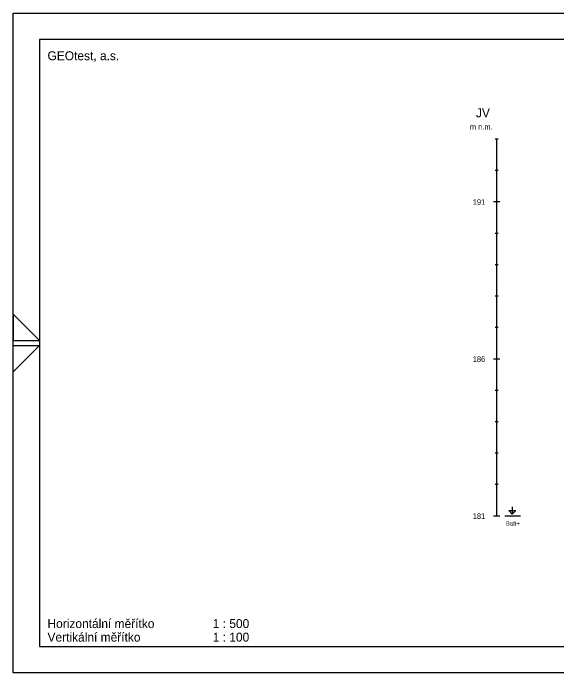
# Model space of a CAD drawing. Extents: x 3042 to 4120, y 576 to 2694.
# Drawn here: x 3699 to 3785.5, y 2184.6 to 2289.6 of the extents above; entities that cross this region are included whole.
import ezdxf

# ---------------------------------------------------------------- set-up
doc = ezdxf.new("R2010")
doc.units = 0
for name, color, linetype in [('1', 7, 'Continuous'), ('19', 7, 'Continuous'), ('2', 7, 'Continuous'), ('20', 7, 'Continuous'), ('21', 7, 'Continuous'), ('3', 7, 'Continuous'), ('4', 7, 'Continuous')]:
    doc.layers.add(name, color=color, linetype=linetype)

msp = doc.modelspace()

# ---------------------------------------------------------------- linework, layer by layer
at = {"layer": '1'}
for points in [[(3699.01, 2289.59), (4119.51, 2289.59), (4119.51, 2184.59), (3699.01, 2184.59), (3699.01, 2289.59)], [(3703.2, 2188.78), (4115.32, 2188.78), (4115.32, 2285.39), (3703.2, 2285.39), (3703.2, 2188.78)]]:
    msp.add_lwpolyline(points, dxfattribs=at)
at = {"layer": '19'}
for points in [[(3775.7, 2269.59), (3776.21, 2269.59)], [(3775.95, 2209.59), (3775.95, 2269.59)], [(3775.7, 2264.59), (3776.21, 2264.59)], [(3775.44, 2259.59), (3776.46, 2259.59)], [(3775.7, 2254.59), (3776.21, 2254.59)], [(3775.7, 2249.59), (3776.21, 2249.59)], [(3775.7, 2244.59), (3776.21, 2244.59)], [(3775.7, 2239.59), (3776.21, 2239.59)], [(3775.44, 2234.59), (3776.46, 2234.59)], [(3775.7, 2229.59), (3776.21, 2229.59)], [(3775.7, 2224.59), (3776.21, 2224.59)], [(3775.7, 2219.59), (3776.21, 2219.59)], [(3775.7, 2214.59), (3776.21, 2214.59)], [(3775.44, 2209.59), (3776.46, 2209.59)]]:
    msp.add_lwpolyline(points, dxfattribs=at)
at = {"layer": '2'}
for points in [[(3699.01, 2237.47), (3703.2, 2237.47), (3699.01, 2241.66), (3699.01, 2237.47)], [(3699.01, 2236.7), (3703.2, 2236.7), (3699.01, 2232.51), (3699.01, 2236.7)]]:
    msp.add_lwpolyline(points, dxfattribs=at)
at = {"layer": '21'}
for points in [[(3778.43, 2210.98), (3778.43, 2209.84), (3777.86, 2210.41), (3779, 2210.41), (3778.43, 2209.84)], [(3777.22, 2209.59), (3779.76, 2209.59)]]:
    msp.add_lwpolyline(points, dxfattribs=at)

# ---------------------------------------------------------------- texts
at = {"layer": '19'}
for s, p in [('m n.m.', (3771.68, 2271.05)), ('191', (3772.14, 2259.08)), ('186', (3772.14, 2234.08)), ('181', (3772.14, 2209.08))]:
    msp.add_text(s, height=0.889, dxfattribs=at).set_placement(p)
at = {"layer": '20'}
msp.add_text('JV', height=1.422, dxfattribs=at).set_placement((3772.65, 2273))
at = {"layer": '21'}
msp.add_text('Balt+', height=0.711, dxfattribs=at).set_placement((3777.39, 2207.99))
at = {"layer": '3'}
msp.add_text('GEOtest, a.s.', height=1.4224, dxfattribs=at).set_placement((3704.47, 2282.1))
at = {"layer": '4'}
for s, height, p in [('Horizontální měřítko', 1.4224, (3704.47, 2191.71)), ('1 : 500', 1.422, (3730.76, 2191.71)), ('Vertikální měřítko', 1.4224, (3704.47, 2189.55)), ('1 : 100', 1.422, (3730.76, 2189.55))]:
    msp.add_text(s, height=height, dxfattribs=at).set_placement(p)

doc.saveas('drawing.dxf')
